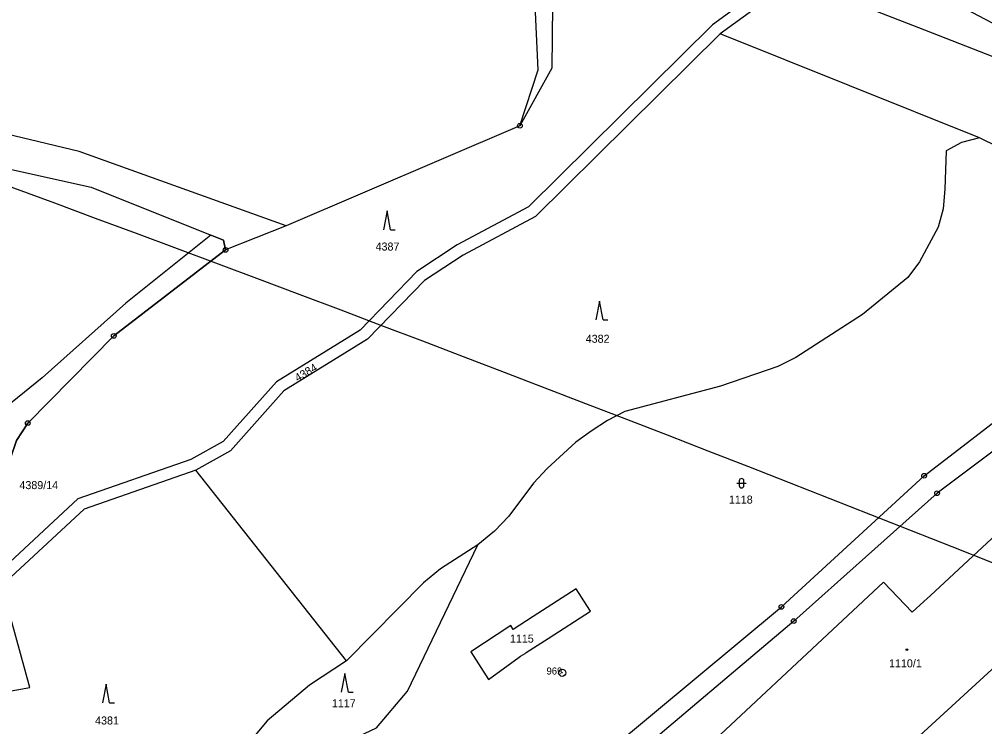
# Model space of a CAD drawing. Extents: x -644096 to -634268, y -1141430 to -1133463.
# Drawn here: x -639039.7 to -638834.8, y -1137138.7 to -1136988.4 of the extents above; entities that cross this region are included whole.
import ezdxf

# ---------------------------------------------------------------- set-up
doc = ezdxf.new("R2010")
doc.units = 0
for name, color, linetype in [('_CIVIL_CONSTRUCTION', 7, 'Continuous'), ('B_Hranice _3D', 7, 'Continuous'), ('M_Svah_Zarez', 7, 'Continuous'), ('spodek_nasyp', 7, 'Continuous'), ('spodek_zarez', 7, 'Continuous'), ('svrsek_osa_sjezdy', 7, 'Continuous'), ('svrsek_osa_terminal_VRT', 7, 'Continuous'), ('svrsek_osa_VRT', 7, 'Continuous'), ('terminal_VRT', 7, 'Continuous')]:
    doc.layers.add(name, color=color, linetype=linetype)

msp = doc.modelspace()

# ---------------------------------------------------------------- linework, layer by layer
at = {"layer": '_CIVIL_CONSTRUCTION'}
for centre, radius in [((-638933.46, -1137011), 0.5), ((-638933.46, -1137011), 0.0303), ((-638995.95, -1137037.38), 0.5), ((-638995.95, -1137037.38), 0.0303), ((-639019.68, -1137055.63), 0.5), ((-639019.68, -1137055.63), 0.0303), ((-639037.95, -1137074.16), 0.5), ((-639037.95, -1137074.16), 0.0303), ((-638847.64, -1137085.35), 0.5), ((-638847.64, -1137085.35), 0.0303), ((-638844.89, -1137089.06), 0.5), ((-638844.89, -1137089.06), 0.0303), ((-638877.94, -1137113.21), 0.5), ((-638877.94, -1137113.21), 0.0303), ((-638875.32, -1137116.21), 0.5), ((-638875.32, -1137116.21), 0.0303), ((-638924.47, -1137127.21), 0.75), ((-638924.47, -1137127.21), 0.03)]:
    msp.add_circle(centre, radius, dxfattribs=at)
at = {"layer": 'B_Hranice _3D'}
msp.add_lwpolyline([(-639180.29, -1137040.64), (-639145.51, -1137048.12), (-639122.37, -1137055.3), (-639051.9, -1137078.46), (-639042.46, -1137081.13), (-639042.54, -1137081.54), (-639041.69, -1137081.82), (-639040.32, -1137077.85), (-639037.95, -1137074.16), (-639019.68, -1137055.63), (-638995.95, -1137037.38), (-638996.41, -1137035.28), (-638999.07, -1137034.21), (-639017.15, -1137048.71), (-639034.92, -1137064.53), (-639049.2, -1137076.1), (-639118.99, -1137053.21), (-639144.75, -1137045.22), (-639179.66, -1137037.71)], close=True, dxfattribs=at)
at = {"layer": 'M_Svah_Zarez'}
msp.add_circle((-638851.3, -1137122.28), 0.175, dxfattribs=at)
at = {"layer": 'spodek_nasyp'}
for radius in [8902.25, 8702.25]:
    msp.add_arc((-642050.26, -1145189.6), radius, 63.41797, 71.234685, dxfattribs=at)
at = {"layer": 'spodek_zarez'}
msp.add_circle((-638683.07, -1137056.85), 1378.08, dxfattribs=at)
at = {"layer": 'svrsek_osa_sjezdy'}
for p, q in [((-638961.66, -1137029.1), (-638962.41, -1137033.1)), ((-638960.91, -1137033.1), (-638961.66, -1137029.1)), ((-638960.91, -1137033.1), (-638959.91, -1137033.1)), ((-638916.56, -1137048.25), (-638917.31, -1137052.25)), ((-638915.81, -1137052.25), (-638916.56, -1137048.25)), ((-638915.81, -1137052.25), (-638914.81, -1137052.25)), ((-638886.89, -1137086.44), (-638886.89, -1137087.44)), ((-638885.89, -1137087.44), (-638885.89, -1137086.44)), ((-638887.39, -1137086.94), (-638885.39, -1137086.94)), ((-638970.63, -1137127.33), (-638971.38, -1137131.33)), ((-638969.88, -1137131.33), (-638970.63, -1137127.33)), ((-639021.31, -1137129.61), (-639022.06, -1137133.61)), ((-639020.56, -1137133.61), (-639021.31, -1137129.61)), ((-638969.88, -1137131.33), (-638968.88, -1137131.33)), ((-639020.56, -1137133.61), (-639019.56, -1137133.61))]:
    msp.add_line(p, q, dxfattribs=at)
for centre, start, end in [((-638886.39, -1137086.44), 0, 180), ((-638886.39, -1137087.44), 180, 359.9879)]:
    msp.add_arc(centre, 0.5, start, end, dxfattribs=at)
at = {"layer": 'svrsek_osa_terminal_VRT'}
msp.add_arc((-642050.26, -1145189.6), 8802.25, 41.413152, 75.317049, dxfattribs=at)
at = {"layer": 'terminal_VRT'}
for p, q in [((-638835.9, -1137013.55), (-638890.94, -1136991.44)), ((-638933.46, -1137011), (-638983.09, -1137032.23)), ((-638983.09, -1137032.23), (-638995.95, -1137037.38)), ((-638970.26, -1137124.68), (-639002.3, -1137084.16))]:
    msp.add_line(p, q, dxfattribs=at)
for points in [[(-638933.46, -1137011), (-638929.57, -1136999.14), (-638930.15, -1136986.89), (-638929.16, -1136972.35), (-638956.56, -1136947.62), (-638998.43, -1136928.99), (-639039.78, -1136915.15), (-639063.09, -1136910.94), (-639098.75, -1136905.56), (-639129.23, -1136896.75), (-639159.9, -1136888.63), (-639178.08, -1136882.8), (-639227.39, -1136868.91), (-639275.56, -1136856.78), (-639299.69, -1136853.17), (-639321.4, -1136851.75), (-639333.01, -1136852.11)], [(-638825.43, -1136851.95), (-638827.47, -1136858.25), (-638827.89, -1136866.72), (-638825.64, -1136878.15), (-638815.72, -1136908.04), (-638814.43, -1136913.39), (-638816.79, -1136951.82), (-638815.79, -1136968.76), (-638826.45, -1136988.95), (-638831.77, -1136989.91), (-638844.56, -1136983.12), (-638850.42, -1136977.27), (-638857.52, -1136973.12), (-638868.56, -1136975.16), (-638890.94, -1136991.44)], [(-638869.57, -1136972.8), (-638892.56, -1136989.53), (-638931.67, -1137028.24), (-638946.76, -1137036.32), (-638955.32, -1137041.97), (-638967.4, -1137054.41), (-638985.17, -1137065.4), (-638996.47, -1137078.1), (-639003.32, -1137081.88), (-639027.31, -1137090.23), (-639044.91, -1137106.58), (-639058.76, -1137113.68), (-639067.92, -1137115.58), (-639073.45, -1137114.52)], [(-638910.57, -1136977.38), (-638923.2, -1136979.35), (-638926.46, -1136978.69), (-638926.69, -1136998.8), (-638933.46, -1137011)], [(-639266.72, -1136987.4), (-639243.29, -1136985.95), (-639219.51, -1136982.38), (-639192.03, -1136988.1), (-639127.32, -1136997.78), (-639107.84, -1137003.56), (-639086.62, -1137005.14), (-639053.57, -1137017.6), (-639024.48, -1137024.02), (-638996.41, -1137035.28), (-638995.95, -1137037.38)], [(-638890.94, -1136991.44), (-638930.18, -1137030.25), (-638945.48, -1137038.47), (-638953.73, -1137043.9), (-638965.83, -1137056.36), (-638983.56, -1137067.32), (-638994.91, -1137080.05), (-639002.3, -1137084.16)], [(-638983.09, -1137032.23), (-639027.06, -1137016.47), (-639047.79, -1137011.48), (-639065.22, -1137008.11), (-639085.8, -1137002.25)], [(-638835.9, -1137013.55), (-638839.71, -1137014.54), (-638842.93, -1137016.33), (-638843.21, -1137024.48), (-638843.58, -1137028.67), (-638844.65, -1137032.57), (-638848.59, -1137039.9), (-638851.09, -1137043.21), (-638860.72, -1137051.11), (-638874.89, -1137060.24), (-638878.69, -1137062.17), (-638890.88, -1137066.29), (-638911.19, -1137071.7), (-638914.85, -1137073.63), (-638918.35, -1137075.88), (-638921.56, -1137078.2), (-638927.66, -1137083.79), (-638930.55, -1137086.95)], [(-638819.4, -1137020.89), (-638822.96, -1137024.28), (-638826.02, -1137020.97), (-638831.98, -1137015.45), (-638835.9, -1137013.55)], [(-638971.64, -1137197.21), (-638964.74, -1137188.83), (-638954.81, -1137179.9), (-638933.53, -1137157.41), (-638915.98, -1137145.3), (-638914.55, -1137143.68), (-638877.94, -1137113.21), (-638847.64, -1137085.35), (-638826.13, -1137068.83), (-638817.82, -1137062.36), (-638816.26, -1137061.15), (-638815.75, -1137060.75), (-638796.18, -1137039.05), (-638795.36, -1137038.14), (-638789.57, -1137027.89)], [(-638783.88, -1137029.47), (-638789.26, -1137038.49), (-638797.9, -1137047.95), (-638813.72, -1137065.63), (-638815.36, -1137066.86), (-638844.89, -1137089.06), (-638875.32, -1137116.21), (-638911.49, -1137146.8), (-638913.18, -1137148.84), (-638920.82, -1137155.43), (-638932.49, -1137163.38), (-638950.04, -1137182.84), (-638950.55, -1137183.29), (-638952.57, -1137185.05), (-638960.75, -1137192.19), (-638972.31, -1137204.96)], [(-638995.95, -1137037.38), (-639019.68, -1137055.63), (-639037.95, -1137074.16), (-639040.32, -1137077.85), (-639041.69, -1137081.82)], [(-638802.4, -1137073.06), (-638803.93, -1137071.41), (-638807.92, -1137075.12), (-638808.4, -1137075.56), (-638846.32, -1137110.76), (-638847.7, -1137112.05), (-638850.17, -1137114.34), (-638856.28, -1137107.96), (-638902.77, -1137151.42), (-638892.4, -1137162.67), (-638891.76, -1137163.37), (-638893.73, -1137165.28), (-638885.56, -1137174.17), (-638884, -1137173.1), (-638883.38, -1137172.67), (-638865.62, -1137156.16), (-638789.81, -1137086.62)], [(-639002.3, -1137084.16), (-639025.99, -1137092.42), (-639043.46, -1137108.65)], [(-638930.55, -1137086.95), (-638935.81, -1137093.95), (-638938.87, -1137097.09), (-638942.36, -1137100.03)], [(-639004.15, -1137157.89), (-638963.93, -1137138.88), (-638957.32, -1137131.1), (-638942.36, -1137100.03)], [(-638942.36, -1137100.03), (-638950.29, -1137105.15), (-638953.92, -1137108.09), (-638970.26, -1137124.68)], [(-639021.26, -1137194.89), (-639051.31, -1137180.98), (-639087.65, -1137146.57), (-639071.85, -1137136.49), (-639037.49, -1137130.36), (-639043.46, -1137108.65)], [(-638933.6, -1137123.88), (-638933.33, -1137123.71), (-638932.37, -1137123.09), (-638932.11, -1137122.92), (-638927.47, -1137119.92), (-638918.47, -1137114.1), (-638919.24, -1137112.91), (-638921.52, -1137109.38), (-638930.63, -1137115.27), (-638934.87, -1137118.01), (-638935.42, -1137117.16)], [(-638935.42, -1137117.16), (-638943.91, -1137122.78), (-638940.12, -1137128.65), (-638933.6, -1137123.88)], [(-638970.26, -1137124.68), (-638978.1, -1137129.84), (-638987.1, -1137137.43), (-639004.15, -1137157.89)]]:
    msp.add_lwpolyline(points, dxfattribs=at)

# ---------------------------------------------------------------- texts
at = {"layer": '_CIVIL_CONSTRUCTION'}
msp.add_text('969', height=1.5, dxfattribs=at).set_placement((-638927.81, -1137127.58))
at = {"layer": 'svrsek_osa_VRT'}
for s, p in [('4387', (-638964.1, -1137037.51)), ('4382', (-638919.49, -1137057.1)), ('4389/14', (-639039.72, -1137088.19)), ('1118', (-638889.09, -1137091.26)), ('1115', (-638935.58, -1137120.8)), ('1110/1', (-638855.09, -1137126.05)), ('1117', (-638973.38, -1137134.53)), ('4381', (-639023.65, -1137138.19))]:
    msp.add_text(s, height=1.7, dxfattribs=at).set_placement(p)
msp.add_text('4384', height=1.7, rotation=31, dxfattribs=at).set_placement((-638980.64, -1137065.45))

doc.saveas('drawing.dxf')
